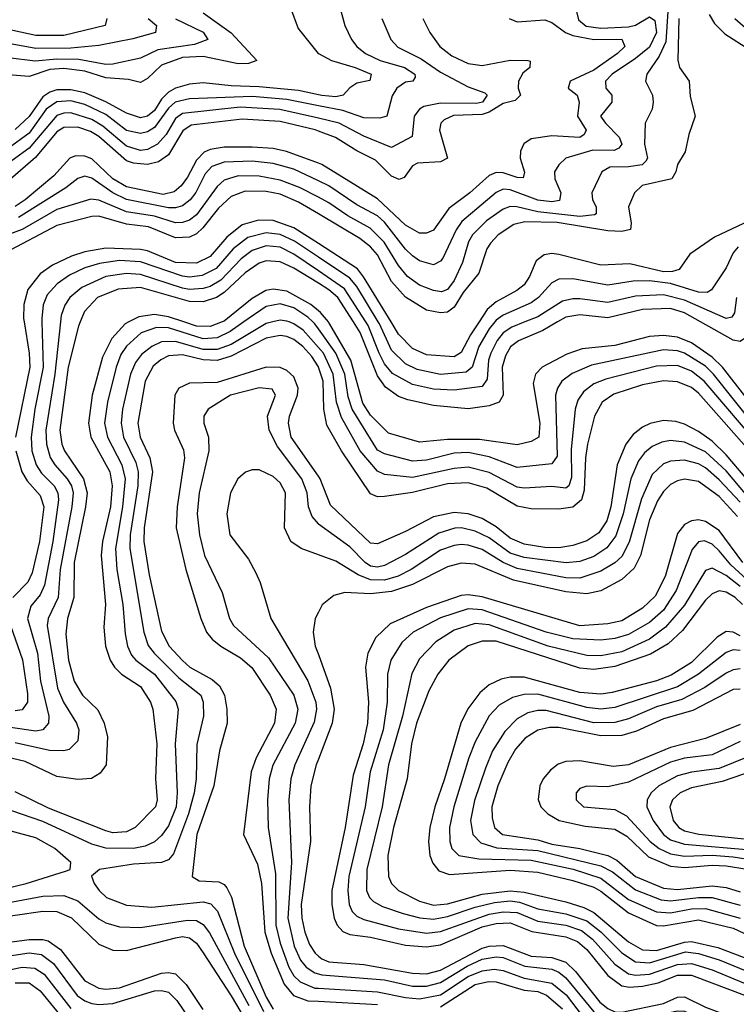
# Model space of a CAD drawing. Header units: inches. Extents: x 990535 to 1117859, y 769386 to 892122.
# Tile 1049 of 1056: x 1089143 to 1091199, y 858043 to 860867. Entities that reach past the tile are written whole.
import ezdxf

# ---------------------------------------------------------------- set-up
doc = ezdxf.new("R2010")
doc.units = ezdxf.units.IN
doc.header["$MEASUREMENT"] = 0
for name, color, linetype in [('B0885', 7, 'Continuous'), ('B0886', 7, 'Continuous'), ('B0895', 7, 'Continuous'), ('B0896', 7, 'Continuous')]:
    doc.layers.add(name, color=color, linetype=linetype)

msp = doc.modelspace()

# ---------------------------------------------------------------- linework, layer by layer
at = {"layer": 'B0885', "color": 5}
for points, elevation in [([(1089207.1, 860000), (1089210.9, 859870), (1089186.8, 859750), (1089176.1, 859670), (1089178.1, 859630), (1089190.4, 859590.4), (1089206.3, 859566.3), (1089242.1, 859530), (1089252.4, 859510), (1089254.9, 859490), (1089238.6, 859370), (1089214.7, 859245.3), (1089202.3, 859217.7), (1089175.4, 859184.6), (1089165.8, 859150), (1089194.2, 859050), (1089202.6, 858970), (1089226.9, 858870), (1089225.6, 858850), (1089210, 858830), (1089190, 858826.2), (1089050, 858846.4)], 4340), ([(1089786.3, 860000), (1089747.2, 859972.8), (1089710, 859954.8), (1089670, 859951.8), (1089570, 859982.9), (1089536, 859984), (1089491.3, 859968.7), (1089449.2, 859930.8), (1089433.8, 859906.2), (1089419.9, 859870), (1089394.7, 859770), (1089387, 859710), (1089395, 859670), (1089436.7, 859590), (1089445.8, 859550), (1089438, 859470), (1089417.8, 859350), (1089422.4, 859290), (1089439.4, 859190), (1089445.6, 859105.6), (1089452.5, 859070), (1089464.3, 859044.3), (1089476.3, 859030), (1089529.7, 858989.7), (1089591.2, 858911.2), (1089597.9, 858890), (1089589.5, 858790.5), (1089594.9, 858650), (1089591.7, 858610), (1089570, 858555.4), (1089550, 858527.7), (1089530, 858509.6), (1089502.8, 858497.2), (1089470, 858490.2), (1089390, 858491.4), (1089350, 858503), (1089210, 858567.5), (1089090, 858608.7)], 4440), ([(1089317, 860000), (1089312, 859988), (1089282.2, 859870), (1089258.9, 859690), (1089264.4, 859650), (1089272, 859630), (1089326.7, 859550), (1089336.7, 859510), (1089332.5, 859470), (1089299.1, 859310), (1089298.4, 859210), (1089280.9, 859150), (1089275.5, 859104.5), (1089282.9, 859030), (1089299.3, 858970), (1089323.4, 858930), (1089367.9, 858887.9), (1089385.2, 858850), (1089395.3, 858810), (1089391.5, 858730), (1089373.8, 858706.2), (1089348.8, 858691.2), (1089310, 858687.6), (1089250, 858696.8), (1089159.4, 858739.4), (1089090, 858755.6)], 4380), ([(1089456.4, 860000), (1089445.6, 859994.4), (1089407.4, 859952.6), (1089380.9, 859899.1), (1089351, 859790), (1089341, 859710), (1089347.1, 859670), (1089402.1, 859570), (1089408.9, 859530), (1089403.8, 859470), (1089381.2, 859370), (1089377.2, 859330), (1089389.6, 859190), (1089384.5, 859124.5), (1089389.5, 859070), (1089402.7, 859030), (1089415, 859010), (1089435.1, 858990), (1089490, 858954.7), (1089518.8, 858910), (1089525.5, 858890), (1089536.2, 858790), (1089532.4, 858690), (1089538, 858630), (1089532.5, 858610), (1089474.1, 858550), (1089450, 858538.4), (1089410, 858535.5), (1089390, 858540.8), (1089226.1, 858606.1), (1089130, 858652.7)], 4420), ([(1089260, 860000), (1089244.3, 859850), (1089218.4, 859690), (1089219.9, 859650), (1089231.1, 859611.1), (1089244, 859590), (1089279.9, 859550), (1089291.6, 859530), (1089296.4, 859510), (1089293.1, 859470), (1089259.3, 859290), (1089253.9, 859210), (1089224.5, 859150), (1089222.1, 859130), (1089252.1, 858950), (1089269.3, 858909.3), (1089306.5, 858850), (1089313.1, 858830), (1089310, 858799.2), (1089285.5, 858774.5), (1089269.6, 858770.3), (1089228.4, 858771.6), (1089130, 858793.1)], 4360), ([(1089155.7, 860000), (1089170.8, 859910), (1089172, 859870), (1089131.2, 859670)], 4320), ([(1089869.8, 860000), (1089850, 859995.3), (1089750, 859935.6), (1089710, 859920.9), (1089670, 859920.9), (1089590, 859943.7), (1089550, 859942.8), (1089522.4, 859930), (1089493.1, 859906.9), (1089475.9, 859884.1), (1089461.4, 859850), (1089438.3, 859750), (1089434.5, 859710), (1089441.5, 859670), (1089476.7, 859596.7), (1089483.4, 859570), (1089482.1, 859530), (1089459.9, 859390), (1089458.8, 859350), (1089499.8, 859110), (1089512, 859072), (1089528.7, 859050), (1089599.3, 858979.3), (1089662.4, 858930), (1089669.7, 858910), (1089670.1, 858870), (1089651.6, 858788.4), (1089649.2, 858690), (1089644, 858650), (1089627.1, 858590), (1089584.7, 858475.3), (1089570, 858457.8), (1089550.1, 858449.9), (1089470, 858444.9), (1089372.2, 858430), (1089349.3, 858410.7), (1089357.2, 858390), (1089370.8, 858370), (1089392.5, 858350), (1089450, 858328.1), (1089522.1, 858322.1), (1089670, 858337.7), (1089691.8, 858331.8), (1089710.6, 858310.6), (1089759.8, 858190), (1089842.4, 858022.4)], 4460), ([(1089723.9, 860000), (1089690, 859986.7), (1089650, 859987.5), (1089613.8, 860000)], 4420), ([(1090000, 859927.1), (1089956.7, 859976.7), (1089930, 859995), (1089916.6, 860000)], 4460), ([(1090000, 859980.4), (1089990, 859994.3), (1089984.1, 860000)], 4440), ([(1090000, 859871.1), (1089981.3, 859901.3), (1089955.9, 859930), (1089930, 859949.7), (1089910, 859958.1), (1089890, 859961.5), (1089850, 859953.7), (1089750, 859902.2), (1089710, 859889.5), (1089670, 859891), (1089610, 859906), (1089570, 859902.7), (1089548.2, 859891.8), (1089526.5, 859873.5), (1089502.8, 859830), (1089482.5, 859710), (1089489.1, 859670), (1089517, 859610), (1089523.8, 859570), (1089500.1, 859410), (1089499.7, 859370), (1089515.1, 859275.1), (1089550, 859113.4), (1089571.6, 859070), (1089610, 859029.4), (1089631.2, 859010), (1089695.1, 858975.1), (1089716.8, 858956.8), (1089730.4, 858930), (1089737.8, 858890), (1089738.1, 858850), (1089716.1, 858770), (1089699.8, 858670), (1089651.1, 858530), (1089637.6, 858410), (1089657.9, 858397.9), (1089714.2, 858394.2), (1089730, 858386.8), (1089737.6, 858377.6), (1089750.4, 858350.4), (1089787.1, 858210), (1089850, 858063.5), (1089870, 858029.6)], 4480), ([(1090000, 859557.5), (1089921.6, 859670), (1089913.9, 859710), (1089917.1, 859730), (1089939.8, 859790), (1089942.1, 859810), (1089930, 859843), (1089910, 859860.7), (1089890, 859869.1), (1089850, 859869.9), (1089710, 859826.3), (1089630, 859824.7), (1089599.6, 859810), (1089588.5, 859790), (1089583.4, 859710), (1089587.3, 859690), (1089613, 859633), (1089616.1, 859610), (1089594.6, 859470), (1089592.4, 859410), (1089619.4, 859290), (1089662.4, 859150), (1089679.5, 859110), (1089695.7, 859090), (1089719.8, 859070), (1089776.6, 859036.6), (1089808.7, 859008.7), (1089862.1, 858930), (1089879.2, 858890), (1089874.1, 858850), (1089821.7, 858750), (1089807.5, 858710), (1089785, 858530), (1089825.1, 858445.1), (1089836.6, 858390), (1089846.1, 858250), (1089864.4, 858190), (1089901.5, 858101.5), (1089929.1, 858069.1), (1089970, 858053.6), (1090000, 858052)], 4520), ([(1090000, 859421), (1089981.8, 859441.8), (1089972, 859470), (1089967.6, 859510), (1089952.4, 859550), (1089882.9, 859642.9), (1089858.9, 859690), (1089854.4, 859730), (1089876.9, 859790), (1089867.1, 859807.1), (1089830, 859811.2), (1089747.6, 859790), (1089683.9, 859750), (1089671.2, 859730), (1089671.9, 859710), (1089685.1, 859670), (1089685.5, 859630), (1089658.1, 859510), (1089652.5, 859450), (1089659, 859390), (1089673.4, 859330), (1089723.8, 859223.8), (1089744.7, 859150), (1089756.1, 859130), (1089856.6, 859036.6), (1089929.4, 858930), (1089940.9, 858890), (1089933.3, 858850), (1089869.2, 858729.2), (1089858.7, 858690), (1089853.7, 858630), (1089856.1, 858550), (1089877.4, 858417.4), (1089878.3, 858270), (1089890, 858218.4), (1089915.4, 858150), (1089930, 858125.2), (1089947.5, 858107.5), (1089989.9, 858089.9), (1090000, 858089.3)], 4540), ([(1089132.7, 859630), (1089149.6, 859570), (1089164.5, 859544.5), (1089202, 859502), (1089212.4, 859470), (1089200.3, 859370), (1089179, 859281), (1089166.2, 859253.8), (1089124, 859210)], 4320), ([(1090000, 859332.1), (1089950.4, 859350.4), (1089921, 859370), (1089902.6, 859410), (1089905.5, 859510), (1089890, 859538.3), (1089870, 859556.9), (1089830, 859575.6), (1089810, 859576), (1089790.7, 859569.3), (1089768.6, 859550), (1089748.3, 859510), (1089737.2, 859450), (1089746.3, 859390), (1089799.4, 859319.4), (1089821, 859281), (1089833.2, 859253.2), (1089863.2, 859150), (1089970, 858971.3), (1089992.9, 858910), (1089994.6, 858890), (1089987.8, 858852.2), (1089932.8, 858730), (1089921.4, 858690), (1089915.2, 858630), (1089923.2, 858450), (1089912.9, 858290), (1089930.9, 858210), (1089948.6, 858170), (1089964.7, 858150), (1089990, 858133.5), (1090000, 858130.7)], 4560), ([(1090000, 859167.9), (1089990.7, 859150), (1089985.4, 859110), (1089991.2, 859070), (1090000, 859046)], 4580), ([(1089116.6, 859130), (1089151.4, 859031.4), (1089166, 858934), (1089166, 858910), (1089150, 858888.1), (1089130, 858884.9)], 4320), ([(1090000, 858746.5), (1089993.7, 858730), (1089978.2, 858670), (1089974.4, 858610), (1089977.5, 858510), (1089950.4, 858330), (1089952.4, 858290), (1089961.5, 858250), (1089974.9, 858214.9), (1089990.4, 858190), (1090000, 858181.9)], 4580), ([(1089050, 858323.9), (1089210, 858353.7), (1089270, 858355.5), (1089310, 858339.9), (1089370, 858288.7), (1089390, 858276.7), (1089430, 858265.3), (1089490, 858263.4), (1089624.5, 858284.5), (1089650, 858283.6), (1089670, 858272), (1089688.2, 858248.2), (1089800.3, 858040.3)], 4440), ([(1089050, 858287.2), (1089210, 858310.9), (1089250, 858309.6), (1089291.7, 858291.7), (1089370, 858215.4), (1089410, 858198.7), (1089450, 858197.8), (1089590, 858233.9), (1089610, 858237.4), (1089630, 858233.8), (1089650, 858218.5), (1089670, 858190.9), (1089750, 858067.7), (1089860.7, 857880.7)], 4420), ([(1088950, 858199.7), (1089170, 858228.9), (1089209.4, 858229.4), (1089225.3, 858225.3), (1089260.6, 858200.6), (1089330, 858110.7), (1089370, 858090.1), (1089390, 858087.2), (1089430, 858090.9), (1089550, 858132.6), (1089570, 858134.9), (1089590, 858130.4), (1089620.6, 858100.6), (1089668.5, 858028.5)], 4380), ([(1088970, 858160.1), (1089170, 858190.8), (1089206.1, 858186.1), (1089240.4, 858160.4), (1089308.5, 858068.5), (1089330, 858053.2), (1089350, 858045.6), (1089370, 858042.5), (1089410, 858045.7), (1089530, 858082), (1089550, 858083.4), (1089570, 858078.1), (1089594.3, 858054.3), (1089642.5, 857982.5)], 4360), ([(1089033.8, 858126.2), (1089150, 858150.2), (1089186.9, 858146.9), (1089213.3, 858130), (1089290, 858031.1)], 4340), ([(1089130, 858105.4), (1089170, 858105.4), (1089202.4, 858082.4), (1089270, 857999.1)], 4320)]:
    msp.add_lwpolyline(points, dxfattribs=dict(at, elevation=elevation))
at = {"layer": 'B0885', "color": 5, "elevation": 4460}
msp.add_lwpolyline([(1088790, 858590.2), (1088732.9, 858587.1), (1088686.4, 858570), (1088682.2, 858550), (1088688.2, 858530), (1088727, 858470), (1088768, 858428), (1088810, 858399.7), (1088870, 858375.6), (1088930, 858362.6), (1088990, 858361.3), (1089070, 858368.3), (1089161.6, 858390), (1089275, 858425), (1089288, 858430), (1089289.8, 858450), (1089244.3, 858490), (1089190, 858521.2), (1089078.9, 858550), (1089050, 858553.8), (1088970, 858542.5), (1088950, 858543.8), (1088857.1, 858577.1)], close=True, dxfattribs=at)
at = {"layer": 'B0886', "color": 5}
for points, elevation in [([(1089670, 860886.7), (1089750, 860828.6), (1089823.3, 860750), (1089799.3, 860740.7), (1089770, 860740.1), (1089670, 860761), (1089610, 860758), (1089550, 860736.4), (1089510, 860697.7), (1089490, 860686.5), (1089455.1, 860695.1), (1089390, 860699.5), (1089330, 860718.6), (1089270, 860726.4), (1089230, 860723.6), (1089170, 860703.6), (1089110, 860708.8)], 4080), ([(1089920.2, 860900.2), (1089941.6, 860841.6), (1089999, 860770), (1090000, 860769.5)], 4120), ([(1089393.4, 860870), (1089388.1, 860850), (1089270, 860821.7), (1089190, 860821.4), (1089070, 860847.5)], 4020), ([(1089511.4, 860870), (1089535.3, 860850), (1089532.4, 860830), (1089468.3, 860811.7), (1089370, 860792.6), (1089290, 860784.9), (1089190, 860784.2), (1089090, 860802.3)], 4040), ([(1089590, 860868.8), (1089670, 860830.9), (1089682.9, 860810), (1089644.8, 860795.2), (1089539.7, 860780.3), (1089490, 860756.2), (1089410, 860739.2), (1089390, 860738.4), (1089312.6, 860752.6), (1089250, 860753.9), (1089187.5, 860747.5), (1089110, 860757.5)], 4060), ([(1090000, 860651.1), (1089943.2, 860663.2), (1089830, 860674.1), (1089750, 860676.7), (1089670, 860685.3), (1089630, 860682.2), (1089590, 860670), (1089570, 860658.8), (1089550, 860638.4), (1089530, 860606.4), (1089510, 860590.4), (1089490, 860584.8), (1089450, 860598.8), (1089390.7, 860630.7), (1089330, 860656.5), (1089290, 860665.9), (1089250, 860665.6), (1089230, 860659.2), (1089210, 860645.8), (1089170, 860589.2), (1089130, 860552.1)], 4120), ([(1090000, 860619.9), (1089910, 860637.8), (1089810, 860646.6), (1089630, 860639.9), (1089589.6, 860630.5), (1089570, 860612.9), (1089530, 860557.9), (1089510, 860545.4), (1089490, 860540.2), (1089450, 860549.2), (1089390, 860595.1), (1089330, 860623.9), (1089290, 860633.9), (1089250, 860631), (1089219.7, 860610), (1089170, 860540.9), (1089110, 860497.2)], 4140), ([(1090000, 860583.9), (1089889.5, 860609.5), (1089775.7, 860615.7), (1089610, 860597.3), (1089590, 860583), (1089563, 860537), (1089539, 860510), (1089510, 860494.4), (1089490, 860491.5), (1089450, 860503.9), (1089381.8, 860561.8), (1089350, 860580.8), (1089290, 860599.2), (1089270, 860598.8), (1089250, 860591.8), (1089170, 860497.9), (1089090, 860439.8)], 4160), ([(1090000, 860547), (1089990.4, 860550.4), (1089890, 860574.4), (1089781, 860581), (1089635.6, 860564.4), (1089611.7, 860548.3), (1089570, 860479.3), (1089541, 860459), (1089510, 860451.6), (1089470, 860454.8), (1089450, 860461.8), (1089370, 860531.3), (1089346.2, 860546.2), (1089310, 860558.9), (1089270, 860557.5), (1089250, 860544.8), (1089188.5, 860471.5), (1089102.8, 860397.2)], 4180), ([(1090000, 860455.1), (1089908.6, 860488.6), (1089870, 860496.9), (1089810, 860501.6), (1089730, 860501.5), (1089690, 860494.8), (1089672.9, 860487.1), (1089650, 860464.1), (1089625, 860415), (1089606.4, 860390), (1089586.6, 860373.4), (1089554.9, 860365.1), (1089450, 860387.2), (1089410.6, 860410.6), (1089350, 860467.3), (1089330, 860475.5), (1089303.8, 860476.2), (1089286.9, 860470), (1089241.1, 860418.9), (1089159.3, 860350), (1089130, 860330.7)], 4220), ([(1090000, 860405), (1089930, 860438.3), (1089870, 860454.5), (1089810, 860461.2), (1089730, 860458.5), (1089694.7, 860445.3), (1089675.3, 860424.7), (1089648.9, 860371.1), (1089631.9, 860350), (1089610, 860333.1), (1089590, 860327.5), (1089570, 860327.6), (1089450, 860351), (1089410.6, 860370.6), (1089350, 860412.4), (1089330, 860418), (1089310, 860411.5), (1089275.4, 860384.6), (1089140.2, 860299.8)], 4240), ([(1090000, 860357.6), (1089945.8, 860385.8), (1089890, 860406.9), (1089830, 860417.5), (1089770, 860418.6), (1089730, 860406.2), (1089710, 860388.8), (1089650, 860306.8), (1089630, 860292.1), (1089610, 860284.9), (1089590, 860284.4), (1089530, 860302.9), (1089450, 860315.5), (1089370, 860348.8), (1089347.8, 860352.2), (1089250, 860322.6), (1089150, 860265.3), (1089050.9, 860229.1), (1089034.6, 860210), (1089025.8, 860190), (1089010.5, 860110), (1089008.2, 860030), (1089016.3, 860000)], 4260), ([(1090000, 860309.5), (1089943.2, 860343.2), (1089890, 860366.1), (1089850, 860374.4), (1089790, 860374.6), (1089750, 860360.1), (1089713.4, 860326.6), (1089668.7, 860270), (1089650, 860252.7), (1089630, 860243.4), (1089590, 860241), (1089512.5, 860272.4), (1089450, 860280), (1089370, 860303.3), (1089350, 860302.1), (1089250, 860276.3), (1089101.9, 860198.1), (1089078.1, 860170), (1089058.4, 860101.6), (1089056.9, 860030), (1089062.9, 860000)], 4280), ([(1090000, 860224.5), (1089930, 860270), (1089870, 860291.1), (1089828, 860292), (1089781.8, 860278.2), (1089737.2, 860242.8), (1089690, 860187.3), (1089650, 860168.1), (1089590, 860170.3), (1089510, 860203.7), (1089490, 860207.9), (1089390, 860211.7), (1089330, 860200.8), (1089291.5, 860188.5), (1089237.3, 860162.7), (1089202.4, 860137.6), (1089166.6, 860093.4), (1089155, 860050), (1089154, 860010), (1089155.7, 860000)], 4320), ([(1090000, 860185.4), (1089931.4, 860231.4), (1089890, 860250.9), (1089850, 860255.7), (1089797.9, 860242.1), (1089755.8, 860210), (1089706.5, 860153.5), (1089666.5, 860133.5), (1089630, 860128.7), (1089610, 860130.9), (1089490, 860172.5), (1089430, 860176), (1089372.3, 860167.7), (1089330, 860155), (1089285.8, 860134.2), (1089250.4, 860109.6), (1089222.5, 860077.5), (1089210.8, 860049.2), (1089206.9, 860010), (1089207.1, 860000)], 4340), ([(1090000, 860146.2), (1089930, 860194.2), (1089890, 860214.1), (1089850, 860218.4), (1089810, 860204.9), (1089779, 860181), (1089720.1, 860119.9), (1089690, 860102), (1089670, 860096.2), (1089630, 860093.3), (1089610, 860096.8), (1089490, 860136.3), (1089450, 860139), (1089390, 860130), (1089321.3, 860098.7), (1089287.5, 860070), (1089272.3, 860047.7), (1089261.9, 860018.1), (1089260, 860000)], 4360), ([(1090000, 860110.9), (1089930, 860154.6), (1089890, 860172.7), (1089850, 860175.4), (1089830, 860168.7), (1089790, 860140.7), (1089730, 860084.4), (1089707.4, 860070), (1089670, 860058), (1089630, 860058.3), (1089490, 860098.9), (1089425.8, 860094.2), (1089366.6, 860070), (1089329.6, 860030.4), (1089317, 860000)], 4380), ([(1090000, 860032), (1089978.6, 860050), (1089910, 860088.4), (1089870, 860094.2), (1089849.6, 860090), (1089810, 860067), (1089730, 860002.4), (1089723.9, 860000)], 4420), ([(1089984.1, 860000), (1089970, 860013.6), (1089930, 860040.1), (1089890, 860051.5), (1089850, 860044.4), (1089786.3, 860000)], 4440), ([(1089613.8, 860000), (1089570, 860015.1), (1089530, 860021.7), (1089485, 860015), (1089456.4, 860000)], 4420), ([(1089916.6, 860000), (1089910, 860002.5), (1089890, 860004.8), (1089869.8, 860000)], 4460)]:
    msp.add_lwpolyline(points, dxfattribs=dict(at, elevation=elevation))
at = {"layer": 'B0895', "color": 5}
for points, elevation in [([(1091250, 859703.8), (1091133.5, 859850), (1091110, 859873.1), (1091050, 859910.6), (1091030, 859917.3), (1090990, 859920), (1090783.5, 859876.5), (1090727.9, 859852.1), (1090698.7, 859830), (1090685.8, 859810), (1090680.4, 859790), (1090685.2, 859614.8), (1090670, 859593.2), (1090570, 859582.2), (1090490, 859613.6), (1090430, 859625.4), (1090390, 859623.5), (1090310, 859603.8), (1090270, 859600.9), (1090190, 859621.4), (1090170, 859632), (1090096.9, 859750), (1090085.7, 859785.7), (1090076.2, 859850), (1090050.4, 859910.4), (1090000, 859980.4)], 4440), ([(1091230, 859779.5), (1091159.3, 859870), (1091130, 859899.4), (1091070, 859939.8), (1091030, 859956.8), (1090990, 859961.2), (1090950, 859958), (1090850, 859932.3), (1090756.8, 859923.2), (1090712.7, 859907.3), (1090641.9, 859870), (1090622.4, 859850), (1090616.5, 859823.5), (1090635.4, 859710), (1090632.1, 859670), (1090610, 859657), (1090570, 859647.4), (1090462.6, 859662.6), (1090370, 859663.1), (1090290, 859655.7), (1090200.9, 859680.9), (1090150, 859732.8), (1090127.1, 859767.1), (1090093.3, 859890), (1090030, 859998.8), (1090029, 860000)], 4420), ([(1090686.3, 860000), (1090644.3, 859975.7), (1090574.1, 859945.9), (1090551.5, 859928.5), (1090537.2, 859902.8), (1090527.4, 859870), (1090529.8, 859790.2), (1090518.9, 859770), (1090490, 859759.1), (1090430, 859750.6), (1090330, 859760.6), (1090256.4, 859776.4), (1090230, 859786.6), (1090193, 859813), (1090170, 859845), (1090119.5, 859970), (1090100.4, 860000)], 4380), ([(1090592.2, 860000), (1090554.9, 859985.1), (1090530, 859969), (1090512.9, 859947.1), (1090494.4, 859910), (1090488, 859890), (1090484.4, 859835.6), (1090470, 859814.7), (1090390, 859804.5), (1090330, 859806.9), (1090270, 859820.7), (1090212.4, 859852.4), (1090190, 859879.8), (1090174.1, 859910), (1090142.8, 859990), (1090136.3, 860000)], 4360), ([(1090506.1, 860000), (1090490, 859980.4), (1090460.7, 859930), (1090441.3, 859870), (1090423.8, 859856.2), (1090350, 859849), (1090283.4, 859863.4), (1090250, 859879.7), (1090210, 859918.7), (1090175, 859994.9), (1090171.9, 860000)], 4340), ([(1090460.9, 860000), (1090436.6, 859963.4), (1090410, 859912.5), (1090390, 859900.2), (1090310, 859905.7), (1090270, 859924.1), (1090230, 859964.8), (1090208.6, 860000)], 4320), ([(1091239.9, 860000), (1091232.9, 859967.1), (1091225.5, 859954.5), (1091210, 859943.8), (1091190, 859947.8), (1091096.4, 860000)], 4380), ([(1091270, 859639.2), (1091106.9, 859830), (1091070, 859859.3), (1091030, 859875.3), (1090970, 859873.2), (1090824.1, 859836), (1090790, 859823), (1090760.3, 859799.7), (1090744.6, 859775.4), (1090736.6, 859750), (1090725.6, 859634.4), (1090726.3, 859553.7), (1090718.2, 859530), (1090710, 859523.3), (1090670, 859528), (1090590, 859522.9), (1090570, 859526.2), (1090490, 859568.5), (1090430, 859583.5), (1090390, 859580.1), (1090270, 859553.9), (1090190, 859562.8), (1090170, 859572.4), (1090120.1, 859630), (1090065.9, 859725.9), (1090052.4, 859770), (1090042.9, 859850), (1090014.9, 859910), (1090000, 859927.1)], 4460), ([(1091250, 859615.2), (1091090, 859795.6), (1091070, 859811.7), (1091030, 859828.7), (1090990, 859831.4), (1090930, 859819.5), (1090847.5, 859792.5), (1090814.2, 859770), (1090792.5, 859730), (1090771.7, 859650), (1090765.8, 859610), (1090762.4, 859517.6), (1090754.7, 859490), (1090730, 859468.5), (1090690, 859463), (1090610, 859464.4), (1090570, 859471.8), (1090483.5, 859523.5), (1090430, 859538.9), (1090370, 859535.5), (1090270, 859510.6), (1090190, 859499), (1090170, 859498.9), (1090150, 859507.4), (1090066.6, 859630), (1090024.2, 859704.2), (1090015.6, 859750), (1090013.8, 859830), (1090000.7, 859870), (1090000, 859871.1)], 4480), ([(1091290, 859477.1), (1091170, 859618.9), (1091130, 859657.8), (1091090, 859686.3), (1091050, 859707.3), (1091025.2, 859714.8), (1090990, 859717.5), (1090951.3, 859708.7), (1090930, 859698.7), (1090902.8, 859677.2), (1090881.6, 859650), (1090857.5, 859590), (1090838.6, 859470), (1090827.3, 859430), (1090804.8, 859395.2), (1090770, 859372.4), (1090730, 859358.8), (1090690, 859352.5), (1090650, 859353.6), (1090590, 859363.2), (1090550, 859379.7), (1090510, 859412.6), (1090470, 859436), (1090430, 859449.7), (1090390, 859453.7), (1090330, 859441.5), (1090250, 859399.3), (1090170, 859364), (1090150, 859365.6), (1090034.6, 859474.6), (1090005.2, 859550), (1090000, 859557.5)], 4520), ([(1091310, 859405.9), (1091170, 859572.9), (1091110, 859627.9), (1091050, 859655.5), (1091010, 859660.1), (1090984.8, 859655.2), (1090957.6, 859642.4), (1090935.6, 859624.4), (1090918.2, 859601.8), (1090896.5, 859550), (1090874.1, 859450), (1090853.3, 859386.7), (1090827.9, 859352.1), (1090790, 859327.6), (1090750, 859312.9), (1090710.7, 859309.3), (1090590, 859324.7), (1090550, 859337.1), (1090490, 859380.5), (1090450, 859400.4), (1090410.8, 859409.2), (1090391.4, 859408.6), (1090345.4, 859394.6), (1090250, 859333.6), (1090190, 859301.3), (1090170, 859296.9), (1090150, 859300), (1090133.9, 859310), (1090090, 859354.9), (1090000.4, 859420.5), (1090000, 859421)], 4540), ([(1091210, 859483), (1091150, 859546.9), (1091110, 859581.9), (1091090, 859592.8), (1091050, 859603.2), (1091010, 859600.8), (1090990, 859592.8), (1090957.7, 859562.3), (1090927.3, 859492.7), (1090891.5, 859368.5), (1090870, 859327.8), (1090850, 859309.3), (1090810, 859285.4), (1090750, 859265), (1090710, 859266.5), (1090570, 859293), (1090530.1, 859310.1), (1090470, 859347.5), (1090430, 859360.2), (1090410, 859361.6), (1090390, 859359.4), (1090350, 859345.3), (1090266, 859290), (1090229.1, 859271), (1090190, 859259.7), (1090150, 859260.2), (1090114.4, 859274.4), (1090050, 859313.6), (1090000, 859332.1)], 4560), ([(1091202.6, 859442.6), (1091150, 859499.2), (1091090, 859542.1), (1091050, 859549), (1091030, 859544.8), (1091010, 859533.8), (1090990, 859514.2), (1090972.6, 859487.4), (1090950, 859432.5), (1090924.2, 859330), (1090905.6, 859294.4), (1090870, 859261.8), (1090810, 859229.4), (1090770, 859220.4), (1090710, 859226), (1090560, 859260), (1090450, 859305.8), (1090410, 859307.9), (1090370, 859298), (1090270, 859246.9), (1090210, 859226.6), (1090150, 859220.3), (1090076.2, 859223.8), (1090044.1, 859215.9), (1090011, 859189), (1090000, 859167.9)], 4580), ([(1091217.3, 859310), (1091150, 859401.6), (1091110, 859428.2), (1091090, 859432.7), (1091070, 859429.9), (1091050, 859419.2), (1091030, 859393.8), (1090995.2, 859270), (1090966.4, 859213.6), (1090930, 859179.3), (1090870, 859142.5), (1090830, 859134.4), (1090750, 859128.7), (1090470, 859212), (1090430, 859217.4), (1090410, 859215.2), (1090310, 859181.5), (1090206.1, 859133.9), (1090165, 859095), (1090141.6, 859050), (1090135.1, 859010), (1090144, 858910), (1090141.2, 858850), (1090128.5, 858790), (1090100, 858700), (1090077, 858550), (1090038.7, 858370), (1090038.4, 858330), (1090045.5, 858290), (1090054.3, 858270), (1090070, 858252.3), (1090090, 858243.7), (1090150, 858235.5), (1090250, 858213.3), (1090310, 858208.1), (1090350, 858214.3), (1090470, 858265.5), (1090510, 858275), (1090550, 858276.6), (1090612.1, 858252.1), (1090710, 858237.1), (1090743.3, 858223.3), (1090770, 858200.4), (1090830, 858125.9), (1090870, 858096.4), (1090892.2, 858092.2), (1090930, 858095.5), (1090974.7, 858105.3), (1091030, 858127), (1091070, 858127.4), (1091230, 858066.3)], 4620), ([(1091263.9, 859230), (1091183.4, 859303.4), (1091150, 859343.7), (1091130, 859362.7), (1091107.9, 859372.1), (1091090, 859369.4), (1091072.1, 859347.9), (1091026.6, 859230), (1090990, 859173.7), (1090950, 859138.1), (1090890, 859103.7), (1090850, 859091.9), (1090810, 859088), (1090730, 859091.7), (1090653.7, 859110), (1090470, 859174.8), (1090430, 859177.3), (1090350, 859151.4), (1090272.2, 859110), (1090239.4, 859080.6), (1090208.2, 859030), (1090198.2, 858990), (1090197.5, 858910), (1090186.3, 858830), (1090148.5, 858710), (1090133.8, 858610), (1090087.8, 858410), (1090084.2, 858370), (1090088.2, 858330), (1090097.2, 858310), (1090110, 858296.5), (1090130, 858286.3), (1090230, 858259.7), (1090310, 858247.1), (1090350, 858251.8), (1090490, 858301.5), (1090530, 858308.9), (1090570, 858306.3), (1090630, 858282.1), (1090710, 858270.2), (1090754.7, 858254.7), (1090786.7, 858230), (1090850, 858158.3), (1090890, 858131.1), (1090910, 858126.9), (1090950, 858129.6), (1091030, 858157.6), (1091070, 858160.3), (1091130, 858142), (1091270, 858083.6)], 4640), ([(1091210, 859241.2), (1091170, 859273.2), (1091130, 859293.8), (1091110, 859287.5), (1091050, 859187.6), (1090995.6, 859124.4), (1090949.7, 859090.3), (1090870, 859054.3), (1090810, 859042.5), (1090770, 859044), (1090659, 859070), (1090490, 859131.5), (1090450, 859135.1), (1090390, 859116.2), (1090336.9, 859083.1), (1090290, 859033.9), (1090268.5, 858991.5), (1090241.1, 858870), (1090201.5, 858730), (1090183.2, 858610), (1090139, 858430), (1090138.3, 858370), (1090146.3, 858350), (1090158, 858338), (1090183.7, 858323.7), (1090243.7, 858303.7), (1090291.4, 858291.4), (1090330, 858287.5), (1090370, 858295.1), (1090450, 858322.3), (1090505.1, 858334.9), (1090550, 858340), (1090576.5, 858336.5), (1090630, 858317.2), (1090710, 858302.9), (1090770, 858282.5), (1090810, 858251.3), (1090870, 858190.8), (1090910, 858164.8), (1090950, 858161.9), (1091053.5, 858193.5), (1091090, 858189.5), (1091150, 858170.6), (1091249.7, 858130)], 4660), ([(1091216.5, 859190), (1091195.2, 859210), (1091170, 859225.5), (1091150, 859228.7), (1091130, 859220.8), (1091110, 859201.9), (1091044.7, 859115.3), (1091003.3, 859076.7), (1090952.7, 859047.3), (1090850, 859011.9), (1090790, 859003), (1090750, 859007.3), (1090510, 859084.6), (1090470, 859084.5), (1090430, 859071), (1090374.2, 859030), (1090342.6, 858990), (1090317.3, 858942.7), (1090281.5, 858850), (1090267, 858790), (1090254.9, 858690), (1090215.6, 858550), (1090199.4, 858470), (1090201.3, 858410), (1090209.8, 858389.8), (1090230, 858370), (1090290, 858338.9), (1090330, 858327.6), (1090370, 858331.7), (1090470, 858359.1), (1090550, 858369), (1090590, 858364.8), (1090710, 858337.1), (1090761.3, 858321.3), (1090790, 858306.7), (1090890, 858222.8), (1090930, 858199.9), (1090970, 858198), (1091050, 858221.8), (1091070, 858223.8), (1091146.3, 858206.3), (1091241.1, 858170)], 4680), ([(1091210, 859099.9), (1091190, 859110.2), (1091170, 859112.1), (1091143.5, 859096.5), (1091070, 859023.8), (1091012.4, 858987.6), (1090970, 858971.3), (1090842.8, 858937.2), (1090810, 858932.5), (1090750, 858937), (1090590, 858981.3), (1090550, 858981.1), (1090524.6, 858975.3), (1090490, 858959.2), (1090463.6, 858936.4), (1090429.1, 858890.9), (1090409.1, 858850), (1090362.2, 858690), (1090334, 858610), (1090319.5, 858550), (1090315.8, 858510), (1090319.7, 858470), (1090328, 858448), (1090345.7, 858425.7), (1090376.1, 858416.1), (1090550, 858427.9), (1090630, 858422.4), (1090730, 858398.8), (1090790, 858379), (1090810, 858368.2), (1090890, 858305.8), (1090970, 858269.8), (1090990, 858268), (1091090, 858286.1), (1091190, 858261.7), (1091402, 858162)], 4720), ([(1091210, 859057.5), (1091190, 859059.4), (1091170, 859052), (1091090, 858990), (1091030, 858953.8), (1090850, 858894.6), (1090810, 858890), (1090770, 858894.4), (1090630, 858932.3), (1090590, 858932), (1090556.4, 858923.6), (1090518.8, 858901.2), (1090490, 858870.4), (1090450, 858796.1), (1090431.2, 858750), (1090388.4, 858610), (1090376.4, 858550), (1090377.4, 858510), (1090383.2, 858490), (1090402.7, 858470), (1090460.5, 858460.5), (1090610, 858456.5), (1090730.9, 858430.9), (1090810, 858405.3), (1090890, 858344.2), (1090970, 858308.9), (1091010, 858305.9), (1091070, 858317.3), (1091110, 858317.7), (1091210, 858290.8)], 4740), ([(1090000, 859046), (1090035, 858950), (1090044.9, 858890), (1090039.5, 858850), (1090000, 858746.5)], 4580), ([(1091210, 859005.2), (1091190, 859002.9), (1091170, 858992.6), (1091108.1, 858951.9), (1091042.8, 858917.2), (1090970, 858896.2), (1090890, 858861.8), (1090850, 858851), (1090790, 858850.7), (1090653.8, 858886.2), (1090630, 858886), (1090600.9, 858879.1), (1090570, 858861.8), (1090534.8, 858825.2), (1090499.9, 858770), (1090479.2, 858720.8), (1090447.9, 858627.9), (1090436.8, 858570), (1090443.4, 858530), (1090466, 858506), (1090511.9, 858491.9), (1090630, 858484), (1090810, 858440.8), (1090843.6, 858423.6), (1090910, 858371.2), (1090983.2, 858343.2), (1091010, 858339.9), (1091090, 858349.9), (1091129.7, 858349.7), (1091210, 858327.6)], 4760), ([(1091210, 858946.6), (1091190, 858946.2), (1091074.2, 858885.8), (1090990, 858862.1), (1090912.9, 858827), (1090870, 858814), (1090810, 858812.8), (1090690, 858836.8), (1090662.7, 858837.3), (1090630, 858829.9), (1090593.5, 858806.5), (1090565.2, 858774.8), (1090543.4, 858736.6), (1090514.8, 858670), (1090497.8, 858610), (1090498.1, 858578.1), (1090505.7, 858550), (1090528.5, 858530), (1090630, 858514.7), (1090670, 858502.4), (1090750, 858490.2), (1090830, 858470.2), (1090856.3, 858456.3), (1090910, 858409.8), (1090990, 858376.7), (1091030, 858373), (1091130, 858382.9), (1091170, 858378), (1091210, 858366.2)], 4780), ([(1091210, 858846.1), (1091110, 858805.5), (1091010, 858780), (1090890, 858730.4), (1090845.3, 858725.3), (1090750, 858742), (1090710, 858739.6), (1090688.3, 858731.7), (1090665.5, 858714.5), (1090644.9, 858690), (1090635.1, 858670), (1090630.5, 858630.5), (1090638, 858610), (1090658.5, 858590), (1090690.3, 858570.3), (1090765.4, 858554.6), (1090850, 858545.9), (1090885.1, 858525.1), (1090946.6, 858466.6), (1091010, 858439.6), (1091050, 858435.6), (1091130, 858442.2), (1091170, 858440.4), (1091230, 858430.6)], 4820), ([(1091210, 858796.8), (1091130, 858758.3), (1091050, 858749.3), (1091010, 858737.8), (1090890, 858680.1), (1090830, 858666.9), (1090770, 858669.1), (1090750, 858661.8), (1090739.7, 858650), (1090739.3, 858630), (1090760.9, 858610), (1090850, 858601.9), (1090884.3, 858584.3), (1090951.8, 858510), (1090977.2, 858490), (1091010, 858474.8), (1091050, 858468.4), (1091130, 858470.6), (1091190, 858466.3), (1091250, 858456.3)], 4840), ([(1091230, 858752.1), (1091150, 858719.1), (1091070, 858708.9), (1091030, 858698.8), (1090976.2, 858670), (1090954.4, 858650), (1090942.9, 858630), (1090942.1, 858610), (1090960.1, 858570), (1090990, 858530), (1091010, 858515.3), (1091050, 858502.7), (1091250, 858485.7)], 4860), ([(1091250, 858713.5), (1091158.1, 858681.9), (1091070, 858664.6), (1091037.9, 858650), (1091016.1, 858630), (1091008.4, 858610), (1091017.9, 858570), (1091033.8, 858550), (1091050, 858540.7), (1091090.9, 858530.9), (1091250, 858515.2)], 4880), ([(1090000, 858181.9), (1090010, 858173.4), (1090030, 858165.6), (1090130, 858157.6), (1090270, 858132.5), (1090310, 858131), (1090350, 858141.4), (1090470, 858204.2), (1090490.2, 858210.2), (1090530, 858212.2), (1090610, 858181.6), (1090670, 858177.7), (1090710, 858164), (1090737.1, 858137.1), (1090807.8, 858050), (1090830, 858031.4), (1090850, 858021.8), (1090870, 858020.6), (1090990, 858045.8), (1091030, 858063.5), (1091050, 858065.1), (1091110, 858035.2), (1091210, 857997.6)], 4580), ([(1090000, 858130.7), (1090010, 858127.8), (1090190, 858113.8), (1090270, 858095.9), (1090310, 858095.3), (1090350, 858105.6), (1090427.1, 858152.9), (1090470, 858172.4), (1090510, 858179.9), (1090530, 858177.5), (1090592.4, 858152.4), (1090670, 858143.8), (1090690, 858135.5), (1090710, 858119.4), (1090790, 858021.8), (1090830, 857986), (1090850, 857981.8), (1090870, 857984.1), (1090935, 858005), (1091030, 858024.6), (1091050, 858023.5), (1091190, 857961.4), (1091207.5, 857950)], 4560), ([(1090000, 858089.3), (1090170, 858079.4), (1090250, 858062.9), (1090290, 858059.5), (1090350, 858070.9), (1090430, 858122.9), (1090470, 858139.5), (1090504.1, 858144.1), (1090530, 858140.7), (1090590, 858118.7), (1090670, 858103.8), (1090710.4, 858070.4), (1090790, 857966.5)], 4540), ([(1090350, 858036.5), (1090450, 858100.2), (1090488.4, 858108.4), (1090510, 858107.7), (1090590, 858084.1), (1090630, 858080), (1090654.5, 858070), (1090700.4, 858030)], 4520), ([(1090000, 858052), (1090170, 858042.9)], 4520)]:
    msp.add_lwpolyline(points, dxfattribs=dict(at, elevation=elevation))
at = {"layer": 'B0896', "color": 5}
for points, elevation in [([(1090000, 861018.5), (1090010, 861016.3), (1090026.2, 861006.2), (1090050, 860946), (1090076, 860850), (1090094.8, 860810), (1090110.1, 860790), (1090135.3, 860770), (1090177, 860750), (1090247.5, 860730), (1090276.8, 860710), (1090277.7, 860702.3), (1090271.3, 860690), (1090250, 860687.1), (1090225.3, 860670), (1090211.8, 860648.2), (1090196.2, 860590), (1090176.1, 860583.9), (1090130, 860585.7), (1090070, 860606), (1090000, 860619.9)], 4140), ([(1091002.2, 860890), (1090996.4, 860803.6), (1090977.9, 860762.2), (1090942.5, 860710), (1090938.1, 860690), (1090958.1, 860650), (1090960.1, 860630), (1090957.5, 860610), (1090937.8, 860570), (1090935.4, 860510), (1090944.1, 860470), (1090939.1, 860460.9), (1090929.2, 860450), (1090890, 860444.3), (1090836.3, 860443.7), (1090813, 860430), (1090784.2, 860370), (1090786.4, 860350), (1090796.6, 860330), (1090797, 860310), (1090792.5, 860307.5), (1090750, 860302.3), (1090630, 860316), (1090569.6, 860330.4), (1090550, 860331), (1090530, 860323.5), (1090481.9, 860290), (1090442, 860250), (1090430.4, 860230), (1090413.9, 860170), (1090390, 860118.7), (1090370, 860093), (1090353.6, 860086.4), (1090330, 860090.3), (1090290, 860105.8), (1090256, 860130), (1090230, 860161.8), (1090188.5, 860228.5), (1090148.8, 860268.8), (1090084.3, 860304.3), (1090030, 860341.9), (1090000, 860357.6)], 4260), ([(1090740.3, 860890), (1090746.3, 860866.3), (1090767.8, 860847.8), (1090810, 860842.1), (1090890, 860845.9), (1090910, 860851.1), (1090950, 860874.7), (1090964.7, 860864.7), (1090970.2, 860830), (1090950, 860787.8), (1090910, 860754.9), (1090842.7, 860710), (1090823.4, 860690), (1090824.1, 860670), (1090842, 860650), (1090842, 860630), (1090809.7, 860590), (1090823.2, 860570), (1090862.8, 860530), (1090870.6, 860510), (1090862.1, 860497.9), (1090848.6, 860491.4), (1090787.7, 860492.3), (1090710, 860469.9), (1090689.7, 860450.3), (1090677.8, 860430), (1090678.3, 860410), (1090695.8, 860370), (1090692, 860348), (1090670, 860344), (1090630, 860348.9), (1090550, 860378.9), (1090530, 860380.6), (1090510, 860371), (1090411.7, 860288.3), (1090395.7, 860264.3), (1090356.7, 860183.2), (1090350, 860173.8), (1090330, 860163.8), (1090290, 860175.1), (1090270, 860189.6), (1090250, 860208.9), (1090190, 860286.3), (1090170, 860304.2), (1090110, 860336.1), (1090030, 860390.7), (1090000, 860405)], 4240), ([(1091033.5, 860870), (1091030.8, 860750.8), (1091035.9, 860730), (1091063.2, 860690), (1091066.7, 860646.7), (1091080.6, 860590), (1091062.5, 860537.6), (1091052.3, 860487.7), (1091030, 860451.1), (1091025, 860430), (1091013.7, 860410), (1090929.1, 860390.9), (1090907.2, 860370), (1090889.6, 860330), (1090897, 860283), (1090895, 860265.1), (1090870, 860259.7), (1090830, 860261.1), (1090685.4, 860285.4), (1090592.6, 860287.4), (1090560.3, 860279.7), (1090515.7, 860250), (1090493.9, 860226.1), (1090483.7, 860210), (1090460.3, 860139.7), (1090415.7, 860084.3), (1090390, 860042.8), (1090370, 860028.1), (1090350, 860025.9), (1090310, 860033.6), (1090250, 860071.1), (1090210, 860115.8), (1090170, 860192.1), (1090150, 860215.5), (1090119, 860239), (1090000, 860309.5)], 4280), ([(1090547.6, 860870), (1090570, 860860.9), (1090650, 860865.8), (1090670, 860858.8), (1090708.7, 860830), (1090730, 860820.9), (1090790, 860810), (1090870.4, 860810.4), (1090879.1, 860790), (1090858, 860770), (1090790, 860722.3), (1090722, 860690), (1090717, 860670), (1090742, 860650), (1090748.2, 860630), (1090743.1, 860590), (1090768.4, 860550), (1090762.1, 860537.8), (1090750, 860529.1), (1090670, 860534), (1090610, 860525.4), (1090589.7, 860510.3), (1090580.1, 860490), (1090578.4, 860470), (1090590.9, 860429.1), (1090587.1, 860412.9), (1090570, 860413.9), (1090530, 860428), (1090510, 860428.2), (1090490, 860419.7), (1090434.2, 860370), (1090374.5, 860325.5), (1090330, 860263.6), (1090310, 860254.8), (1090290, 860254.9), (1090250, 860277.8), (1090170, 860352.9), (1090010, 860451.5), (1090000, 860455.1)], 4220), ([(1090299.2, 860870), (1090319.8, 860830), (1090348.9, 860790), (1090382.7, 860762.7), (1090430, 860741.5), (1090470, 860735.5), (1090550, 860750.9), (1090601, 860750), (1090607.4, 860747.4), (1090606.8, 860730), (1090586.7, 860713.3), (1090573.7, 860690), (1090572.8, 860670), (1090579.5, 860650), (1090564.7, 860635.3), (1090530, 860626), (1090490, 860601.7), (1090470, 860594.7), (1090388, 860592), (1090360.6, 860579.4), (1090351, 860570), (1090347.1, 860550), (1090370.4, 860469.6), (1090350, 860459.5), (1090284.7, 860455.3), (1090270, 860447.5), (1090246.1, 860413.9), (1090231.9, 860408.1), (1090210, 860417.5), (1090163.6, 860463.6), (1090110, 860490.4), (1090049.2, 860529.2), (1090000, 860547)], 4180), ([(1090182.4, 860870), (1090208.3, 860810), (1090228.1, 860788.1), (1090294.5, 860754.5), (1090350, 860715.9), (1090430, 860673.9), (1090477.1, 860657.1), (1090484.2, 860650), (1090470.5, 860630), (1090453.5, 860626.5), (1090350, 860627.5), (1090302.7, 860617.3), (1090290, 860609.9), (1090274.6, 860590), (1090268.6, 860531.4), (1090210, 860500.6), (1090130, 860533.1), (1090059.9, 860570), (1090000, 860583.9)], 4160), ([(1091121.4, 860881.4), (1091136.1, 860856.1), (1091165.8, 860825.8), (1091285.4, 860750)], 4320), ([(1091194.7, 860870), (1091224.6, 860844.6)], 4340), ([(1090000, 860769.5), (1090038, 860750), (1090105.5, 860730), (1090151.3, 860710), (1090148.1, 860691.9), (1090110, 860684.5), (1090090, 860671.4), (1090070.9, 860650), (1090050, 860645.9), (1090010, 860649), (1090000, 860651.1)], 4120), ([(1091235.9, 860290), (1091136.5, 860243.5), (1091065.5, 860194.5), (1091034.8, 860150), (1091015.7, 860144.3), (1090990, 860143.2), (1090893.1, 860166.9), (1090810, 860162.5), (1090690, 860193.2), (1090670, 860195.9), (1090647.5, 860192.5), (1090625.1, 860174.9), (1090606.1, 860130), (1090590, 860106.6), (1090569.6, 860090.4), (1090510, 860057.9), (1090484.4, 860035.6), (1090460.9, 860000)], 4320), ([(1090208.6, 860000), (1090129.7, 860129.7), (1090111.9, 860151.9), (1090000, 860224.5)], 4320), ([(1091204.4, 860215.6), (1091190, 860198.1), (1091170, 860155), (1091127.9, 860092.1), (1091115.4, 860084.6), (1091090, 860085.8), (1091010, 860109.8), (1090950, 860117.5), (1090902.9, 860117.1), (1090830, 860105.7), (1090730, 860123.4), (1090690, 860123.1), (1090670, 860111.9), (1090631.9, 860070), (1090610, 860054.4), (1090530, 860019), (1090510, 860004.7), (1090506.1, 860000)], 4340), ([(1090171.9, 860000), (1090110, 860101.4), (1090090, 860125.1), (1090000, 860185.4)], 4340), ([(1090136.3, 860000), (1090074.8, 860094.8), (1090000, 860146.2)], 4360), ([(1090100.4, 860000), (1090055.6, 860070), (1090030, 860092.1), (1090000, 860110.9)], 4380), ([(1091199.3, 860070), (1091193.9, 860026.1), (1091186.3, 860013.7), (1091170, 860010.3), (1091050, 860062.9), (1090990, 860077.5), (1090910, 860073.6), (1090830, 860055.9), (1090750, 860066.5), (1090730, 860066.7), (1090700.7, 860059.3), (1090630, 860015.1), (1090592.2, 860000)], 4360), ([(1091096.4, 860000), (1091050, 860025.8), (1091010, 860038.1), (1090930, 860035.9), (1090830, 860012.1), (1090750, 860020.1), (1090710, 860013.8), (1090686.3, 860000)], 4380), ([(1090029, 860000), (1090006.6, 860026.6), (1090000, 860032)], 4420)]:
    msp.add_lwpolyline(points, dxfattribs=dict(at, elevation=elevation))

doc.saveas('drawing.dxf')
